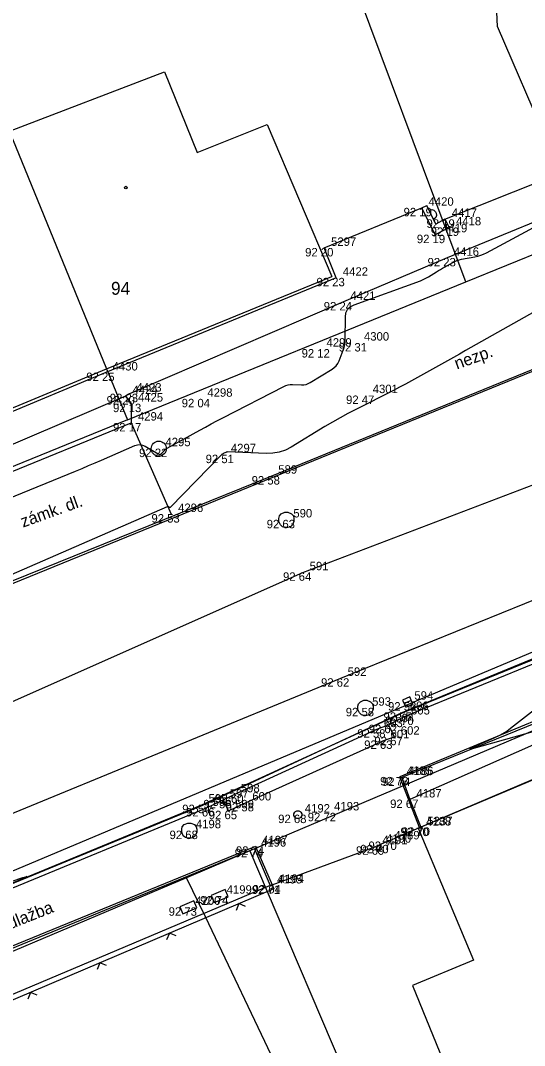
# Model space of a CAD drawing. Extents: x -711081 to -709338, y -1025122 to -1024092.
# Drawn here: x -709993.89 to -709977.19, y -1024625.57 to -1024591.6 of the extents above; entities that cross this region are included whole.
import ezdxf

# ---------------------------------------------------------------- set-up
doc = ezdxf.new("R2010")
doc.units = 0
for name, color, linetype in [('Ex_Minor Contours', 7, 'Continuous'), ('Z_body', 7, 'Continuous'), ('Z_body_cisla', 7, 'Continuous'), ('Z_body_vysky_redukovane', 7, 'Continuous'), ('Z_budova', 7, 'Continuous'), ('Z_chodnik', 7, 'Continuous'), ('Z_katastr_cisla_stavebni', 7, 'Continuous'), ('Z_katastr_hranice', 7, 'Continuous'), ('Z_katastr_vnitrni_kresba', 7, 'Continuous'), ('Z_katastr_znacky_budov', 7, 'Continuous'), ('Z_komunikace', 7, 'Continuous'), ('Z_komunikace_osa', 7, 'Continuous'), ('Z_obruba', 7, 'Continuous'), ('Z_pilire', 7, 'Continuous'), ('Z_ploty', 7, 'Continuous'), ('Z_ploty_znacky', 7, 'Continuous'), ('Z_popisy', 7, 'Continuous'), ('Z_rozhranni', 7, 'Continuous'), ('Z_site_kanalizace_znaky', 7, 'Continuous'), ('Z_site_vodovod_znaky', 7, 'Continuous'), ('Z_vdz12_plna', 7, 'Continuous'), ('Z_vdz25_plna', 7, 'Continuous'), ('Z_vstupy', 7, 'Continuous'), ('Z_zelen_jednotliva', 7, 'Continuous'), ('Z_zelen_obvod', 7, 'Continuous')]:
    doc.layers.add(name, color=color, linetype=linetype)

# ---------------------------------------------------------------- blocks, each defined once
blk = doc.blocks.new('POINT_DISPLAY')
blk.add_line((0, 0), (0, 0))
blk = doc.blocks.new('Z666')
for p, q in [((-0.25, 0.13), (-0.25, -0.13)), ((0.25, 0.13), (-0.25, 0.13)), ((0.25, -0.13), (0.25, 0.13)), ((-0.25, -0.13), (0.25, -0.13))]:
    blk.add_line(p, q)
blk = doc.blocks.new('Z10001')
blk.add_circle((0, 0), 0.25)
blk = doc.blocks.new('Z216')
for p, q in [((-0.17, 0), (-0.15, 0.1)), ((-0.15, 0.1), (-0.1, 0.15)), ((-0.1, 0.15), (-0.03, 0.17)), ((-0.03, 0.17), (0.03, 0.17)), ((0.03, 0.17), (0.1, 0.15)), ((0.1, 0.15), (0.15, 0.1)), ((0.15, 0.1), (0.17, 0))]:
    blk.add_line(p, q)
blk = doc.blocks.new('Z212')
for p, q in [((-0.17, 0.17), (0, 0)), ((0, 0), (0.17, 0.17))]:
    blk.add_line(p, q)
blk = doc.blocks.new('Z614')
for p, q in [((-0.13, 0.03), (-0.1, 0.08)), ((-0.13, -0.03), (-0.13, 0.03)), ((-0.1, 0.08), (-0.08, 0.1)), ((-0.08, 0.1), (-0.03, 0.13)), ((-0.03, 0.13), (0.03, 0.13)), ((0.03, 0.13), (0.08, 0.1)), ((0.08, 0.1), (0.1, 0.08)), ((0.1, 0.08), (0.13, 0.03)), ((0.13, 0.03), (0.13, -0.03)), ((-0.1, -0.08), (-0.13, -0.03)), ((-0.08, -0.1), (-0.1, -0.08)), ((-0.03, -0.13), (-0.08, -0.1)), ((0.03, -0.13), (-0.03, -0.13)), ((0.08, -0.1), (0.03, -0.13)), ((0.1, -0.08), (0.08, -0.1)), ((0.13, -0.03), (0.1, -0.08))]:
    blk.add_line(p, q)
blk = doc.blocks.new('Z620')
for p, q in [((-0.25, 0.05), (-0.23, 0.13)), ((-0.25, -0.05), (-0.25, 0.05)), ((-0.23, 0.13), (-0.17, 0.2)), ((-0.17, 0.2), (-0.05, 0.25)), ((-0.05, 0.25), (0.05, 0.25)), ((0.05, 0.25), (0.17, 0.2)), ((0.17, 0.2), (0.23, 0.13)), ((0.23, 0.13), (0.25, 0.05)), ((0.25, 0.05), (0.25, -0.05)), ((-0.2, -0.17), (-0.25, -0.05)), ((-0.13, -0.23), (-0.2, -0.17)), ((-0.05, -0.25), (-0.13, -0.23)), ((0.05, -0.25), (-0.05, -0.25)), ((0.13, -0.23), (0.05, -0.25)), ((0.2, -0.17), (0.13, -0.23)), ((0.25, -0.05), (0.2, -0.17))]:
    blk.add_line(p, q)
blk = doc.blocks.new('Z46260')
for p, q in [((0.13, 0.13), (-0.13, 0.13)), ((-0.13, 0.13), (-0.13, -0.13)), ((0.13, 0), (-0.13, 0)), ((0.13, -0.13), (0.13, 0.13)), ((-0.13, -0.13), (0.13, -0.13))]:
    blk.add_line(p, q)

msp = doc.modelspace()

# ---------------------------------------------------------------- linework, layer by layer
at = {"layer": 'Ex_Minor Contours'}
for points in [[(-709996.814, -1024608.467), (-709992.068, -1024606.532), (-709991.853, -1024606.444), (-709991.638, -1024606.354), (-709991.423, -1024606.263), (-709991.209, -1024606.17), (-709990.102, -1024605.687), (-709990.015, -1024605.66), (-709989.929, -1024605.654), (-709989.845, -1024605.671), (-709989.763, -1024605.708), (-709989.327, -1024605.966), (-709989.299, -1024605.978), (-709989.273, -1024605.98), (-709989.248, -1024605.971), (-709989.224, -1024605.953), (-709989.132, -1024605.858), (-709989.109, -1024605.835), (-709989.084, -1024605.814), (-709989.057, -1024605.796), (-709989.029, -1024605.779), (-709987.954, -1024605.178), (-709987.764, -1024605.073), (-709987.574, -1024604.97), (-709987.383, -1024604.868), (-709987.191, -1024604.769), (-709985.165, -1024603.726), (-709985.096, -1024603.696), (-709985.026, -1024603.675), (-709984.953, -1024603.664), (-709984.879, -1024603.662), (-709984.576, -1024603.674), (-709984.502, -1024603.672), (-709984.43, -1024603.659), (-709984.362, -1024603.635), (-709984.296, -1024603.601), (-709983.568, -1024603.161), (-709983.493, -1024603.106), (-709983.429, -1024603.042), (-709983.377, -1024602.968), (-709983.336, -1024602.885), (-709983.198, -1024602.53), (-709983.167, -1024602.441), (-709983.146, -1024602.35), (-709983.133, -1024602.257), (-709983.128, -1024602.163), (-709983.126, -1024601.432), (-709983.108, -1024601.291), (-709983.054, -1024601.175), (-709982.963, -1024601.085), (-709982.837, -1024601.02), (-709980.642, -1024600.227), (-709980.571, -1024600.199), (-709980.501, -1024600.168), (-709980.433, -1024600.133), (-709980.367, -1024600.094), (-709980.106, -1024599.931), (-709980.04, -1024599.891), (-709979.974, -1024599.851), (-709979.908, -1024599.813), (-709979.841, -1024599.774), (-709979.569, -1024599.621), (-709979.5, -1024599.586), (-709979.429, -1024599.556), (-709979.356, -1024599.533), (-709979.281, -1024599.516), (-709978.833, -1024599.433), (-709978.734, -1024599.411), (-709978.638, -1024599.381), (-709978.545, -1024599.344), (-709978.454, -1024599.299), (-709975.597, -1024597.762)], [(-709975.605, -1024600.544), (-709979.144, -1024602.543), (-709979.342, -1024602.654), (-709979.54, -1024602.766), (-709979.738, -1024602.877), (-709979.937, -1024602.989), (-709980.731, -1024603.433), (-709980.93, -1024603.543), (-709981.13, -1024603.651), (-709981.331, -1024603.757), (-709981.533, -1024603.861), (-709982.783, -1024604.494), (-709983.042, -1024604.629), (-709983.298, -1024604.768), (-709983.552, -1024604.912), (-709983.803, -1024605.061), (-709984.922, -1024605.739), (-709985.115, -1024605.838), (-709985.316, -1024605.906), (-709985.525, -1024605.944), (-709985.742, -1024605.951), (-709987.041, -1024605.901), (-709987.055, -1024605.902), (-709987.068, -1024605.904), (-709987.081, -1024605.907), (-709987.093, -1024605.913), (-709987.152, -1024605.943), (-709987.166, -1024605.951), (-709987.181, -1024605.959), (-709987.21, -1024605.975), (-709987.217, -1024605.979), (-709987.224, -1024605.984), (-709987.23, -1024605.989), (-709987.236, -1024605.995), (-709988.925, -1024607.735), (-709988.933, -1024607.741), (-709988.941, -1024607.744), (-709988.949, -1024607.743), (-709988.957, -1024607.74), (-709988.992, -1024607.719), (-709989.001, -1024607.715), (-709989.01, -1024607.713), (-709989.019, -1024607.714), (-709989.029, -1024607.716), (-709996.01, -1024610.76)], [(-709974.794, -1024614.58), (-709978.961, -1024615.754), (-709978.966, -1024615.755), (-709978.97, -1024615.755), (-709978.973, -1024615.753), (-709978.977, -1024615.751), (-709978.99, -1024615.739), (-709978.992, -1024615.736), (-709978.993, -1024615.734), (-709978.992, -1024615.732), (-709978.989, -1024615.73), (-709978.17, -1024615.367), (-709978.035, -1024615.302), (-709977.905, -1024615.229), (-709977.779, -1024615.148), (-709977.658, -1024615.059), (-709976.762, -1024614.358)], [(-709994.203, -1024620.131), (-709993.819, -1024620.003), (-709993.686, -1024619.973), (-709993.805, -1024620.04), (-709994.175, -1024620.204)]]:
    msp.add_lwpolyline(points, dxfattribs=at)
at = {"layer": 'Z_budova'}
for p, q in [((-709983.43, -1024600.13), (-709983.83, -1024599.14)), ((-709983.43, -1024600.13), (-709991.06, -1024603.27)), ((-709991.06, -1024603.27), (-709997.86, -1024606.11)), ((-709968.67, -1024613.25), (-709980.63, -1024618.34)), ((-709980.63, -1024618.34), (-709980.67, -1024618.35)), ((-709981.73, -1024618.81), (-709982, -1024618.92)), ((-709982, -1024618.92), (-709981.93, -1024619.08))]:
    msp.add_line(p, q, dxfattribs=at)
at = {"layer": 'Z_chodnik'}
for p, q in [((-709974.47, -1024613.82), (-709981.32, -1024616.67)), ((-709980.67, -1024618.35), (-709981.32, -1024616.67)), ((-709986.1, -1024618.97), (-709996.46, -1024623.22)), ((-709986.1, -1024618.97), (-709985.55, -1024620.25))]:
    msp.add_line(p, q, dxfattribs=at)
at = {"layer": 'Z_katastr_hranice'}
for p, q in [((-709979.82, -1024598.44), (-709983.68, -1024588.09)), ((-709994.16, -1024595.52), (-709991.04, -1024603.15)), ((-709979.13, -1024600.26), (-709967.61, -1024595.57)), ((-709979.13, -1024600.26), (-709979.82, -1024598.44)), ((-709990.35, -1024604.84), (-709979.13, -1024600.26)), ((-709991.04, -1024603.15), (-709990.35, -1024604.84)), ((-709990.35, -1024604.84), (-710001.55, -1024609.4)), ((-709981.24, -1024614.53), (-709964.53, -1024607.66)), ((-709973.29, -1024613.61), (-709986.29, -1024619.12)), ((-709987.85, -1024617.61), (-709981.24, -1024614.53)), ((-710015.79, -1024629.07), (-709987.85, -1024617.61)), ((-709986.29, -1024619.12), (-709988.39, -1024620.01)), ((-709986.29, -1024619.12), (-709985.72, -1024620.47)), ((-709988.39, -1024620.01), (-710014.43, -1024631.03)), ((-709987.76, -1024621.31), (-709988.39, -1024620.01)), ((-709985.72, -1024620.47), (-709977.2, -1024640.41)), ((-709968.52, -1024661.61), (-709987.76, -1024621.31))]:
    msp.add_line(p, q, dxfattribs=at)
at = {"layer": 'Z_katastr_vnitrni_kresba'}
for p, q in [((-709940.71, -1024588.46), (-710021.21, -1024621.3)), ((-709978.08, -1024591.8), (-709978.19, -1024589.52)), ((-709975.92, -1024596.84), (-709978.08, -1024591.8)), ((-709994.26, -1024595.27), (-709989.12, -1024593.3)), ((-709989.12, -1024593.3), (-709988.04, -1024595.98)), ((-709988.04, -1024595.98), (-709985.72, -1024595.05)), ((-709985.72, -1024595.05), (-709983.58, -1024600.08)), ((-709991.04, -1024603.15), (-709983.58, -1024600.08)), ((-709998.48, -1024606.23), (-709991.04, -1024603.15)), ((-709980.71, -1024618.37), (-709972.71, -1024614.99)), ((-709980.71, -1024618.37), (-709978.88, -1024622.74)), ((-709978.88, -1024622.74), (-709980.9, -1024623.58)), ((-709980.9, -1024623.58), (-709978.94, -1024628.4))]:
    msp.add_line(p, q, dxfattribs=at)
at = {"layer": 'Z_katastr_znacky_budov'}
msp.add_circle((-709990.402, -1024597.14), 0.0437, dxfattribs=at)
at = {"layer": 'Z_komunikace'}
for p, q in [((-709985.58, -1024606.7), (-709971.43, -1024600.91)), ((-710000.51, -1024612.74), (-709985.58, -1024606.7)), ((-709981.21, -1024614.53), (-709968.06, -1024609.16)), ((-709987.88, -1024617.59), (-709981.21, -1024614.53)), ((-709997.16, -1024621.42), (-709987.88, -1024617.59))]:
    msp.add_line(p, q, dxfattribs=at)
at = {"layer": 'Z_komunikace_osa'}
for p, q in [((-709984.54, -1024609.89), (-709969.99, -1024604.36)), ((-709999.28, -1024616.45), (-709984.54, -1024609.89))]:
    msp.add_line(p, q, dxfattribs=at)
at = {"layer": 'Z_obruba'}
for p, q in [((-709981.17, -1024614.67), (-709967.98, -1024609.27)), ((-709974.39, -1024613.89), (-709981.26, -1024616.69)), ((-709981.7, -1024614.94), (-709981.17, -1024614.67)), ((-709982.08, -1024615.09), (-709981.7, -1024614.94)), ((-709986.81, -1024617.25), (-709982.08, -1024615.09)), ((-709981.26, -1024616.69), (-709980.99, -1024617.42)), ((-709987.75, -1024617.7), (-709987.18, -1024617.43)), ((-709987.18, -1024617.43), (-709986.81, -1024617.25)), ((-709980.99, -1024617.42), (-709980.63, -1024618.34)), ((-709997.17, -1024621.59), (-709987.75, -1024617.7)), ((-709986.14, -1024619.05), (-709996.46, -1024623.29)), ((-709986.14, -1024619.05), (-709985.62, -1024620.27))]:
    msp.add_line(p, q, dxfattribs=at)
at = {"layer": 'Z_ploty'}
for p, q in [((-709980.59, -1024597.81), (-709980.43, -1024597.73)), ((-709980.13, -1024598.35), (-709980.43, -1024597.73)), ((-709980.15, -1024598.7), (-709980.59, -1024597.81)), ((-709979.83, -1024598.19), (-709980.13, -1024598.35)), ((-709979.83, -1024598.19), (-709979.69, -1024598.46)), ((-709979.69, -1024598.46), (-709980.15, -1024598.7)), ((-709982.12, -1024618.97), (-709982, -1024618.92)), ((-709982.12, -1024618.97), (-709982.05, -1024619.13)), ((-709982.05, -1024619.13), (-709981.93, -1024619.08)), ((-709985.62, -1024620.27), (-709995.82, -1024624.58)), ((-709985.5, -1024620.38), (-709995.75, -1024624.74)), ((-709985.55, -1024620.25), (-709985.62, -1024620.27)), ((-709985.55, -1024620.25), (-709985.5, -1024620.38))]:
    msp.add_line(p, q, dxfattribs=at)
at = {"layer": 'Z_rozhranni'}
for p, q in [((-709975.52, -1024597.72), (-709979.75, -1024599.47)), ((-709979.75, -1024599.47), (-709983.19, -1024600.93)), ((-709983.19, -1024600.93), (-709990.28, -1024603.97)), ((-709990.41, -1024604.05), (-709997.5, -1024607.07)), ((-709990.28, -1024603.97), (-709990.41, -1024604.05)), ((-709997.53, -1024607.92), (-709990.22, -1024604.94)), ((-709990.22, -1024604.94), (-709988.9, -1024607.96)), ((-709974.19, -1024614.41), (-709980.99, -1024617.42)), ((-709981.7, -1024614.94), (-709981.51, -1024615.34)), ((-709981.85, -1024615.46), (-709981.51, -1024615.34)), ((-709986.44, -1024617.53), (-709981.85, -1024615.46)), ((-709987, -1024617.79), (-709987.18, -1024617.43)), ((-709987, -1024617.79), (-709986.44, -1024617.53))]:
    msp.add_line(p, q, dxfattribs=at)
at = {"layer": 'Z_vdz12_plna'}
msp.add_line((-709997.3, -1024621.11), (-709968.17, -1024608.83), dxfattribs=at)
at = {"layer": 'Z_vdz25_plna'}
for p, q in [((-709983.28, -1024613.4), (-709968.62, -1024607.44)), ((-709997.95, -1024619.44), (-709983.28, -1024613.4))]:
    msp.add_line(p, q, dxfattribs=at)
at = {"layer": 'Z_vstupy'}
for p, q in [((-709979.83, -1024598.19), (-709975.98, -1024596.65)), ((-709983.83, -1024599.14), (-709980.59, -1024597.81)), ((-709981.73, -1024618.81), (-709980.67, -1024618.35)), ((-709985.55, -1024620.25), (-709982.12, -1024618.97))]:
    msp.add_line(p, q, dxfattribs=at)
at = {"layer": 'Z_zelen_obvod'}
for p, q in [((-709990.41, -1024604.05), (-709990.22, -1024604.3)), ((-709990.22, -1024604.3), (-709990.22, -1024604.94))]:
    msp.add_line(p, q, dxfattribs=at)

# ---------------------------------------------------------------- block references
at = {"layer": 'Z_body'}
for p in [(-709980.59, -1024597.81), (-709979.83, -1024598.19), (-709980.15, -1024598.7), (-709979.69, -1024598.46), (-709983.83, -1024599.14), (-709979.75, -1024599.47), (-709983.43, -1024600.13), (-709983.19, -1024600.93), (-709983.97, -1024602.49), (-709982.74, -1024602.29), (-709991.06, -1024603.27), (-709990.41, -1024604.05), (-709990.28, -1024603.97), (-709987.92, -1024604.14), (-709982.45, -1024604.03), (-709990.22, -1024604.3), (-709990.22, -1024604.94), (-709989.31, -1024605.79), (-709987.15, -1024605.99), (-709985.58, -1024606.7), (-709988.9, -1024607.96), (-709985.08, -1024608.15), (-709984.54, -1024609.89), (-709983.28, -1024613.4), (-709982.46, -1024614.38), (-709981.06, -1024614.19), (-709981.21, -1024614.53), (-709981.17, -1024614.67), (-709981.7, -1024614.94), (-709982.08, -1024615.09), (-709981.51, -1024615.34), (-709981.85, -1024615.46), (-709981.32, -1024616.67), (-709981.26, -1024616.69), (-709987.18, -1024617.43), (-709986.81, -1024617.25), (-709980.99, -1024617.42), (-709987.88, -1024617.59), (-709987.75, -1024617.7), (-709986.44, -1024617.53), (-709987, -1024617.79), (-709984.7, -1024617.92), (-709983.72, -1024617.86), (-709988.3, -1024618.45), (-709980.67, -1024618.35), (-709980.63, -1024618.34), (-709986.14, -1024619.05), (-709986.1, -1024618.97), (-709982.12, -1024618.97), (-709982, -1024618.92), (-709981.73, -1024618.81), (-709985.62, -1024620.27), (-709985.55, -1024620.25), (-709987.29, -1024620.62), (-709988.33, -1024620.99)]:
    msp.add_blockref('POINT_DISPLAY', p, dxfattribs=at)
at = {"layer": 'Z_pilire'}
for p, rotation in [((-709987.29, -1024620.62), 22.500000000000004), ((-709988.33, -1024620.99), 23.399999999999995)]:
    msp.add_blockref('Z666', p, dxfattribs=dict(at, rotation=rotation))
at = {"layer": 'Z_ploty_znacky'}
for name, p, rotation in [('Z216', (-709980.28, -1024598.04), -63.70000000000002), ('Z212', (-709986.66, -1024620.87), -157), ('Z212', (-709988.96, -1024621.85), -157), ('Z212', (-709991.26, -1024622.83), -157), ('Z212', (-709993.56, -1024623.81), -157)]:
    msp.add_blockref(name, p, dxfattribs=dict(at, rotation=rotation))
at = {"layer": 'Z_site_kanalizace_znaky'}
for p in [(-709985.08, -1024608.15), (-709982.46, -1024614.38), (-709988.3, -1024618.45)]:
    msp.add_blockref('Z620', p, dxfattribs=at)
at = {"layer": 'Z_site_kanalizace_znaky', "rotation": 23.399999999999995}
msp.add_blockref('Z46260', (-709981.06, -1024614.19), dxfattribs=at)
at = {"layer": 'Z_site_vodovod_znaky'}
msp.add_blockref('Z614', (-709984.7, -1024617.92), dxfattribs=at)
at = {"layer": 'Z_zelen_jednotliva'}
msp.add_blockref('Z10001', (-709989.31, -1024605.79), dxfattribs=at)

# ---------------------------------------------------------------- texts
at = {"layer": 'Z_body_cisla'}
for s, p in [('4420', (-709980.37, -1024597.74)), ('4417', (-709979.6, -1024598.11)), ('4419', (-709979.92, -1024598.62)), ('4418', (-709979.46, -1024598.39)), ('5297', (-709983.6, -1024599.07)), ('4416', (-709979.53, -1024599.4)), ('4422', (-709983.21, -1024600.06)), ('4421', (-709982.96, -1024600.86)), ('4299', (-709983.75, -1024602.41)), ('4300', (-709982.51, -1024602.21)), ('4430', (-709990.84, -1024603.2)), ('4424', (-709990.18, -1024603.98)), ('4423', (-709990.05, -1024603.9)), ('4298', (-709987.7, -1024604.07)), ('4301', (-709982.22, -1024603.95)), ('4425', (-709990, -1024604.23)), ('4294', (-709990, -1024604.86)), ('4295', (-709989.09, -1024605.71)), ('4297', (-709986.92, -1024605.91)), ('589', (-709985.35, -1024606.62)), ('4296', (-709988.67, -1024607.89)), ('590', (-709984.85, -1024608.07)), ('591', (-709984.31, -1024609.82)), ('592', (-709983.05, -1024613.32)), ('593', (-709982.24, -1024614.31)), ('594', (-709980.84, -1024614.11)), ('606', (-709980.99, -1024614.45)), ('605', (-709980.95, -1024614.6)), ('604', (-709981.47, -1024614.86)), ('603', (-709981.85, -1024615.02)), ('602', (-709981.29, -1024615.27)), ('601', (-709981.63, -1024615.39)), ('4185', (-709981.09, -1024616.6)), ('4186', (-709981.04, -1024616.61)), ('597', (-709986.96, -1024617.36)), ('598', (-709986.59, -1024617.18)), ('4187', (-709980.77, -1024617.35)), ('595', (-709987.66, -1024617.52)), ('596', (-709987.53, -1024617.63)), ('599', (-709986.78, -1024617.71)), ('600', (-709986.21, -1024617.45)), ('4192', (-709984.47, -1024617.85)), ('4193', (-709983.5, -1024617.78)), ('4198', (-709988.08, -1024618.37)), ('4188', (-709980.45, -1024618.28)), ('5237', (-709980.41, -1024618.27)), ('4189', (-709981.5, -1024618.74)), ('4196', (-709985.92, -1024618.98)), ('4197', (-709985.88, -1024618.9)), ('4191', (-709981.9, -1024618.9)), ('4190', (-709981.78, -1024618.85)), ('4195', (-709985.39, -1024620.2)), ('4194', (-709985.33, -1024620.18)), ('4199', (-709987.06, -1024620.54)), ('4200', (-709988.1, -1024620.91))]:
    msp.add_text(s, height=0.28, dxfattribs=at).set_placement(p)
at = {"layer": 'Z_body_vysky_redukovane'}
for s, p in [('92 19', (-709981.197, -1024598.09)), ('92 19', (-709980.437, -1024598.47)), ('92 19', (-709980.757, -1024598.98)), ('92 19', (-709980.297, -1024598.74)), ('92 20', (-709984.46, -1024599.42)), ('92 23', (-709980.403, -1024599.75)), ('92 23', (-709984.083, -1024600.41)), ('92 24', (-709983.843, -1024601.21)), ('92 12', (-709984.577, -1024602.77)), ('92 31', (-709983.347, -1024602.57)), ('92 25', (-709991.713, -1024603.55)), ('92 20', (-709991.04, -1024604.33)), ('92 23', (-709990.933, -1024604.25)), ('92 04', (-709988.55, -1024604.42)), ('92 47', (-709983.103, -1024604.31)), ('92 13', (-709990.827, -1024604.58)), ('92 17', (-709990.827, -1024605.22)), ('92 22', (-709989.963, -1024606.07)), ('92 51', (-709987.757, -1024606.27)), ('92 58', (-709986.233, -1024606.98)), ('92 53', (-709989.553, -1024608.24)), ('92 63', (-709985.733, -1024608.43)), ('92 64', (-709985.193, -1024610.17)), ('92 62', (-709983.933, -1024613.68)), ('92 58', (-709983.113, -1024614.66)), ('92 52', (-709981.713, -1024614.47)), ('92 55', (-709981.863, -1024614.81)), ('92 70', (-709981.8, -1024614.95)), ('92 62', (-709982.353, -1024615.22)), ('92 58', (-709982.733, -1024615.37)), ('92 67', (-709982.163, -1024615.62)), ('92 63', (-709982.503, -1024615.74)), ('92 73', (-709981.973, -1024616.95)), ('92 74', (-709981.913, -1024616.97)), ('92 58', (-709987.833, -1024617.71)), ('92 60', (-709987.44, -1024617.53)), ('92 67', (-709981.643, -1024617.7)), ('92 54', (-709988.533, -1024617.87)), ('92 66', (-709988.403, -1024617.98)), ('92 58', (-709987.093, -1024617.81)), ('92 65', (-709987.653, -1024618.07)), ('92 68', (-709985.353, -1024618.2)), ('92 72', (-709984.373, -1024618.14)), ('92 68', (-709988.953, -1024618.73)), ('92 70', (-709981.3, -1024618.63)), ('92 70', (-709981.26, -1024618.62)), ('92 74', (-709986.793, -1024619.33)), ('92 74', (-709986.753, -1024619.25)), ('92 69', (-709982.773, -1024619.25)), ('92 70', (-709982.63, -1024619.2)), ('92 70', (-709982.36, -1024619.09)), ('92 71', (-709986.227, -1024620.55)), ('92 64', (-709986.203, -1024620.53)), ('92 74', (-709987.943, -1024620.9)), ('92 73', (-709988.983, -1024621.27))]:
    msp.add_text(s, height=0.28, dxfattribs=at).set_placement(p)
at = {"layer": 'Z_katastr_cisla_stavebni'}
msp.add_text('94', height=0.425, dxfattribs=at).set_placement((-709990.893, -1024600.69))
at = {"layer": 'Z_popisy'}
for s, rotation, p in [('nezp.', 19.8, (-709979.43, -1024603.17)), ('zámk. dl.', 19.8, (-709993.81, -1024608.41)), ('Chodník - zámk. dlažba', 21.6, (-709997.99, -1024623.21))]:
    msp.add_text(s, height=0.4, rotation=rotation, dxfattribs=at).set_placement(p)

doc.saveas('drawing.dxf')
